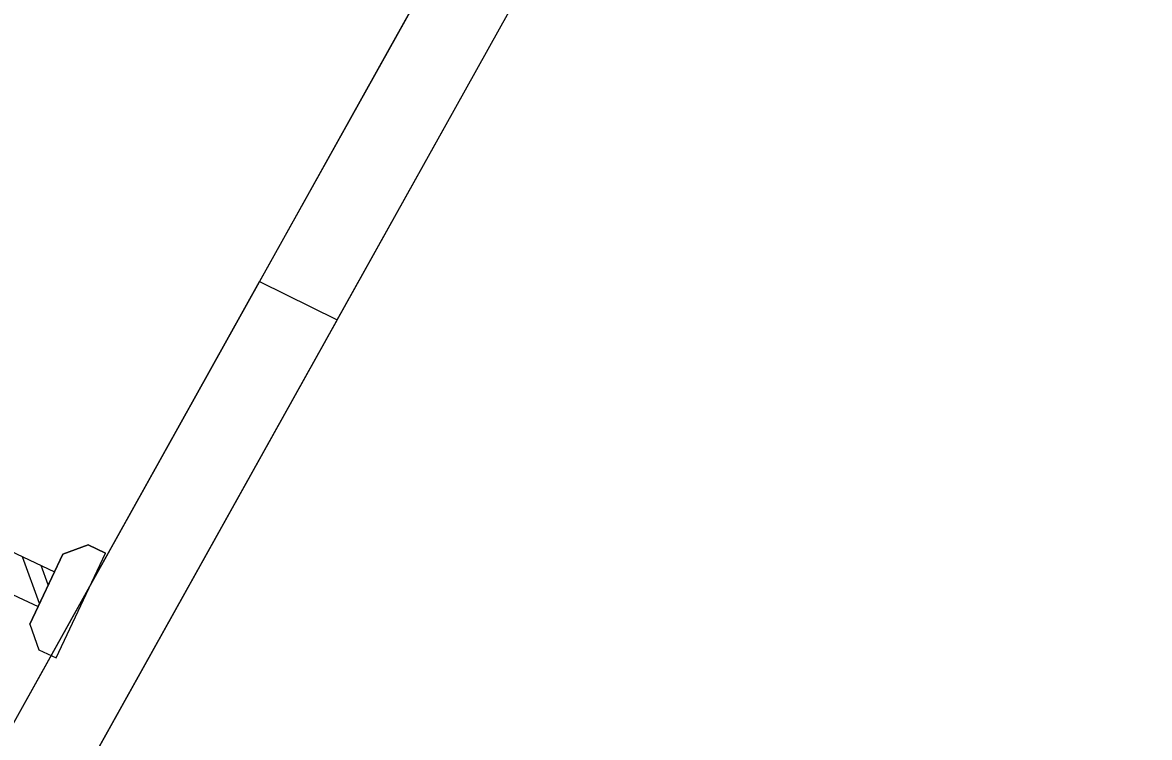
# Model space of a CAD drawing. Extents: x 14104283 to 14128447, y 8633203 to 8671666.
# Drawn here: x 14118559.39 to 14118602.77, y 8668566.88 to 8668594.38 of the extents above; entities that cross this region are included whole.
import ezdxf

# ---------------------------------------------------------------- set-up
doc = ezdxf.new("R2010")
doc.units = 0
for name, color, linetype in [('Cell', 7, 'Continuous'), ('Default', 7, 'Continuous'), ('dsnStgShadingPrevPav', 7, 'Continuous'), ('TC_SubstrataExistingPavement', 7, 'Continuous'), ('Terrain', 7, 'Continuous')]:
    doc.layers.add(name, color=color, linetype=linetype)

msp = doc.modelspace()

# ---------------------------------------------------------------- linework, layer by layer
at = {"layer": 'Cell'}
for p, q in [((14118549.287, 8668578.595), (14118560.618, 8668573.255)), ((14118548.654, 8668577.252), (14118559.985, 8668571.911)), ((14118561.918, 8668574.284), (14118560.935, 8668573.927)), ((14118560.935, 8668573.927), (14118561.918, 8668574.284)), ((14118562.584, 8668573.97), (14118561.918, 8668574.284)), ((14118561.918, 8668574.284), (14118562.584, 8668573.97)), ((14118560.041, 8668572.03), (14118559.393, 8668573.832)), ((14118559.669, 8668571.24), (14118560.935, 8668573.927)), ((14118560.935, 8668573.927), (14118560.618, 8668573.255)), ((14118560.685, 8668569.94), (14118562.584, 8668573.97)), ((14118560.685, 8668569.94), (14118562.584, 8668573.97)), ((14118560.618, 8668573.255), (14118559.985, 8668571.911)), ((14118560.38, 8668572.749), (14118560.112, 8668573.493)), ((14118559.985, 8668571.911), (14118559.669, 8668571.24)), ((14118559.669, 8668571.24), (14118560.019, 8668570.254)), ((14118559.669, 8668571.24), (14118560.019, 8668570.254)), ((14118560.019, 8668570.254), (14118560.685, 8668569.94)), ((14118560.019, 8668570.254), (14118560.685, 8668569.94))]:
    msp.add_line(p, q, dxfattribs=at)
at = {"layer": 'Default'}
msp.add_lwpolyline([(14118568.516, 8668584.424), (14118571.504, 8668582.947), (14118576.441, 8668591.798), (14118583.237, 8668603.978), (14118593.005, 8668621.488), (14118594.918, 8668624.917), (14118591.93, 8668626.394), (14118580.249, 8668605.456)], close=True, dxfattribs=at)
at = {"layer": 'dsnStgShadingPrevPav'}
msp.add_lwpolyline([(14118556.809, 8668563.439), (14118568.516, 8668584.424), (14118571.504, 8668582.947), (14118559.797, 8668561.962)], close=True, dxfattribs=at)
at = {"layer": 'TC_SubstrataExistingPavement'}
msp.add_lwpolyline([(14118559.797, 8668561.962), (14118576.441, 8668591.798), (14118583.237, 8668603.978), (14118602.773, 8668638.998)], dxfattribs=at)
at = {"layer": 'Terrain'}
msp.add_lwpolyline([(14118556.809, 8668563.439), (14118573.453, 8668593.275), (14118580.249, 8668605.456), (14118599.785, 8668640.475)], dxfattribs=at)

doc.saveas('drawing.dxf')
